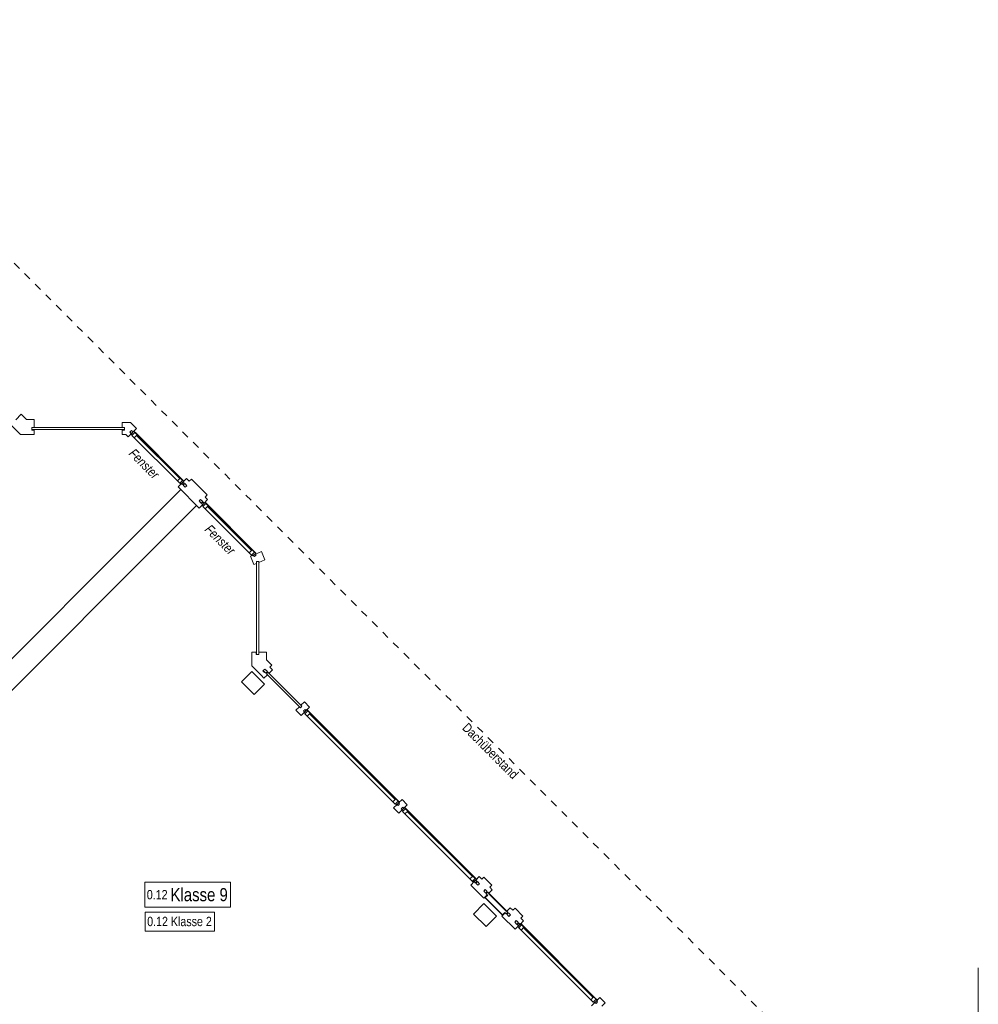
# Model space of a CAD drawing. Header units: metres. Extents: x -79 to 740, y -195 to 69.
# Tile 282 of 306: x 45 to 58, y 42 to 55. Entities that reach past the tile are written whole.
import ezdxf

# ---------------------------------------------------------------- set-up
doc = ezdxf.new("R2010")
doc.units = ezdxf.units.M
doc.header["$MEASUREMENT"] = 0
doc.linetypes.add('Strichlinie_ eng', pattern=[0.115, 0.075, -0.04])
doc.linetypes.add('Wipeout_Contour', pattern=[1, 0, -1])
for name, color, linetype in [('00 Schraffuren', 7, 'Continuous'), ('10 Fassade', 7, 'Continuous'), ('10 Stütze Holz', 7, 'Continuous'), ('10 Wand außen', 7, 'Continuous'), ('30 Dach', 7, 'Continuous'), ('70 Entwässerung_Regenwasser', 7, 'Continuous'), ('80 Raum 50stel', 7, 'Continuous'), ('97 Brandschutz Dokumentation', 7, 'Continuous'), ('Abbruch_80 Raumbez Abbruch 50stel', 7, 'Continuous')]:
    doc.layers.add(name, color=color, linetype=linetype)
doc.styles.add('ERSTELLTER_STIL_2', font='ARIALN.TTF')
doc.styles.add('ERSTELLTER_STIL_6', font='ARIALN.TTF')
doc.linetypes.add('Schmutzwasserleitung', pattern='A,0,[2,995_ARC_230 ERW_GR_EG_2607011.Shx,S=0.00784,R=0,X=0,Y=0],-0.987778,0', length=0.987778)

msp = doc.modelspace()

# ---------------------------------------------------------------- hatches: boundary and pattern name
at = {"layer": '10 Fassade', "linetype": 'Continuous', "lineweight": 0, "true_color": 0x000000}
for points in [[(44.833, 49.593), (44.863, 49.593), (44.863, 49.598), (44.833, 49.598)], [(46.077, 49.593), (46.077, 49.598), (46.047, 49.598), (46.047, 49.593)], [(47.845, 46.58), (47.85, 46.58), (47.85, 46.61), (47.845, 46.61)], [(47.936, 46.361), (47.957, 46.34), (47.961, 46.344), (47.94, 46.365)]]:
    msp.add_hatch(color=18, dxfattribs=at).paths.add_polyline_path(points)

# ---------------------------------------------------------------- linework, layer by layer
at = {"layer": '00 Schraffuren', "color": 7, "linetype": 'Continuous', "lineweight": 9}
for p, q in [((47.851, 47.802), (47.851, 46.61)), ((47.882, 46.613), (47.882, 47.814))]:
    msp.add_line(p, q, dxfattribs=at)
at = {"layer": '10 Fassade', "color": 7, "linetype": 'Continuous', "lineweight": 13}
for p, q in [((44.692, 49.804), (44.617, 49.73)), ((44.692, 49.804), (44.763, 49.733)), ((44.863, 49.733), (44.763, 49.733)), ((44.863, 49.733), (44.863, 49.628)), ((46.047, 49.693), (46.047, 49.628)), ((46.16, 49.693), (46.047, 49.693)), ((46.16, 49.693), (46.24, 49.613)), ((44.55, 49.663), (44.68, 49.533)), ((44.833, 49.628), (44.833, 49.598)), ((44.863, 49.628), (44.833, 49.628)), ((44.833, 49.598), (44.833, 49.593)), ((44.863, 49.598), (44.833, 49.598)), ((44.863, 49.593), (44.833, 49.593)), ((46.077, 49.628), (46.047, 49.628)), ((46.077, 49.598), (46.047, 49.598)), ((46.077, 49.593), (46.047, 49.593)), ((46.077, 49.628), (46.077, 49.598)), ((46.077, 49.598), (46.077, 49.593)), ((44.863, 49.533), (44.68, 49.533)), ((46.094, 49.533), (46.047, 49.533)), ((46.094, 49.533), (46.127, 49.5)), ((46.911, 48.942), (46.947, 48.907)), ((46.975, 48.935), (46.947, 48.907)), ((46.975, 48.935), (47.187, 48.723)), ((46.798, 48.829), (46.834, 48.793)), ((46.834, 48.793), (47.046, 48.581)), ((46.88, 48.839), (46.894, 48.825)), ((46.915, 48.846), (46.894, 48.825)), ((46.901, 48.861), (46.915, 48.846)), ((47.099, 48.663), (47.078, 48.641)), ((47.078, 48.641), (47.092, 48.627)), ((47.099, 48.663), (47.113, 48.648)), ((47.187, 48.723), (47.159, 48.694)), ((47.159, 48.694), (47.194, 48.659)), ((47.046, 48.581), (47.081, 48.546)), ((47.85, 47.83), (47.85, 47.803)), ((47.88, 47.83), (47.85, 47.83)), ((47.962, 47.85), (47.88, 47.816)), ((47.88, 47.83), (47.88, 47.816)), ((47.916, 47.961), (47.962, 47.85)), ((47.85, 47.803), (47.815, 47.789)), ((47.785, 46.61), (47.785, 46.427)), ((47.845, 46.61), (47.845, 46.58)), ((47.85, 46.58), (47.845, 46.58)), ((47.85, 46.61), (47.85, 46.58)), ((47.88, 46.58), (47.85, 46.58)), ((47.88, 46.61), (47.88, 46.58)), ((47.985, 46.61), (47.88, 46.61)), ((47.985, 46.61), (47.985, 46.51)), ((47.985, 46.51), (48.056, 46.439)), ((47.785, 46.427), (47.915, 46.298)), ((47.961, 46.386), (47.94, 46.365)), ((47.961, 46.386), (47.982, 46.365)), ((48.056, 46.439), (48.028, 46.411)), ((48.028, 46.411), (48.063, 46.376)), ((47.915, 46.298), (47.95, 46.262)), ((47.94, 46.365), (47.936, 46.361)), ((47.936, 46.361), (47.957, 46.34)), ((47.94, 46.365), (47.961, 46.344)), ((47.996, 46.308), (47.95, 46.262)), ((47.961, 46.344), (47.957, 46.34)), ((47.961, 46.344), (47.975, 46.33)), ((47.996, 46.351), (47.975, 46.33)), ((47.982, 46.365), (47.996, 46.351)), ((48.003, 46.344), (47.982, 46.323)), ((47.982, 46.323), (47.996, 46.308)), ((48.003, 46.344), (48.018, 46.33)), ((48.063, 46.376), (48.018, 46.33)), ((48.425, 45.88), (48.379, 45.834)), ((48.425, 45.88), (48.439, 45.866)), ((48.46, 45.887), (48.439, 45.866)), ((48.492, 45.947), (48.446, 45.901)), ((48.446, 45.901), (48.46, 45.887)), ((48.492, 45.947), (48.563, 45.876)), ((48.379, 45.834), (48.45, 45.763)), ((49.803, 44.636), (49.874, 44.565)), ((49.69, 44.523), (49.761, 44.452)), ((50.726, 43.487), (50.761, 43.452)), ((50.807, 43.498), (50.821, 43.484)), ((50.842, 43.505), (50.821, 43.484)), ((50.828, 43.519), (50.842, 43.505)), ((50.839, 43.6), (50.874, 43.565)), ((50.902, 43.593), (50.874, 43.565)), ((50.902, 43.593), (51.008, 43.487)), ((51.008, 43.487), (50.98, 43.459)), ((50.761, 43.452), (50.867, 43.346)), ((50.867, 43.346), (50.902, 43.31)), ((50.92, 43.427), (50.899, 43.406)), ((50.899, 43.406), (50.913, 43.392)), ((50.948, 43.356), (50.902, 43.31)), ((50.913, 43.392), (50.927, 43.378)), ((50.92, 43.427), (50.934, 43.413)), ((50.921, 43.321), (50.953, 43.352)), ((50.948, 43.399), (50.927, 43.378)), ((50.934, 43.413), (50.948, 43.399)), ((50.955, 43.392), (50.934, 43.371)), ((50.934, 43.371), (50.948, 43.356)), ((50.955, 43.392), (50.969, 43.378)), ((51.206, 43.133), (50.965, 43.373)), ((50.965, 43.373), (51.206, 43.133)), ((51.015, 43.424), (50.969, 43.378)), ((50.969, 43.378), (51.21, 43.137)), ((50.98, 43.459), (51.015, 43.424)), ((51.153, 43.089), (50.921, 43.321)), ((51.189, 43.116), (51.143, 43.07)), ((51.184, 43.12), (51.153, 43.089)), ((51.189, 43.116), (51.203, 43.102)), ((51.224, 43.123), (51.203, 43.102)), ((51.256, 43.183), (51.21, 43.137)), ((51.21, 43.137), (51.224, 43.123)), ((51.231, 43.116), (51.21, 43.095)), ((51.21, 43.095), (51.224, 43.081)), ((51.224, 43.081), (51.238, 43.067)), ((51.231, 43.116), (51.245, 43.102)), ((51.259, 43.088), (51.238, 43.067)), ((51.245, 43.102), (51.259, 43.088)), ((51.256, 43.183), (51.291, 43.148)), ((51.32, 43.176), (51.291, 43.148)), ((51.32, 43.176), (51.426, 43.07)), ((51.143, 43.07), (51.178, 43.035)), ((51.178, 43.035), (51.284, 42.929)), ((51.337, 43.01), (51.316, 42.989)), ((51.316, 42.989), (51.33, 42.975)), ((51.337, 43.01), (51.351, 42.996)), ((51.426, 43.07), (51.397, 43.042)), ((51.397, 43.042), (51.433, 43.006)), ((51.284, 42.929), (51.32, 42.893)), ((52.46, 41.979), (52.531, 41.908)), ((52.531, 41.908), (52.485, 41.862))]:
    msp.add_line(p, q, dxfattribs=at)
at = {"layer": '10 Fassade', "color": 7, "linetype": 'Continuous', "lineweight": 13, "flags": 128}
for points in [[(46.077, 49.628), (46.077, 49.598), (44.833, 49.598), (44.833, 49.628)], [(47.996, 46.351), (47.975, 46.33), (47.94, 46.365), (47.961, 46.386)], [(48.46, 45.887), (48.439, 45.866), (47.982, 46.323), (48.003, 46.344)], [(50.948, 43.399), (50.927, 43.378), (50.899, 43.406), (50.92, 43.427)], [(51.189, 43.116), (51.184, 43.112), (51.153, 43.081), (50.913, 43.321), (50.944, 43.352), (50.948, 43.356), (50.953, 43.352), (50.921, 43.321), (51.153, 43.089), (51.184, 43.12)], [(51.259, 43.088), (51.238, 43.067), (51.21, 43.095), (51.231, 43.116)]]:
    msp.add_lwpolyline(points, close=True, dxfattribs=at)
for points in [[(44.863, 49.598), (44.863, 49.593), (44.863, 49.533)], [(46.047, 49.598), (46.047, 49.593), (46.047, 49.533)], [(47.85, 46.61), (47.845, 46.61), (47.785, 46.61)]]:
    msp.add_lwpolyline(points, dxfattribs=at)
at = {"layer": '10 Stütze Holz', "color": 7, "linetype": 'Continuous', "lineweight": 13, "flags": 128}
for points in [[(47.817, 46.043), (47.958, 46.184), (47.788, 46.354), (47.647, 46.212)], [(50.931, 42.929), (51.072, 43.07), (50.902, 43.24), (50.761, 43.098)]]:
    msp.add_lwpolyline(points, close=True, dxfattribs=at)
at = {"layer": '10 Wand außen', "color": 7, "linetype": 'Continuous', "lineweight": 9, "flags": 128}
for points in [[(46.834, 48.793), (40.576, 42.535)], [(47.046, 48.581), (46.834, 48.793)], [(40.958, 42.493), (47.046, 48.581)]]:
    msp.add_lwpolyline(points, dxfattribs=at)
at = {"layer": '30 Dach', "color": 7, "linetype": 'Strichlinie_ eng', "lineweight": 9}
msp.add_line((39.79, 56.644), (55.244, 41.175), dxfattribs=at)
at = {"layer": '70 Entwässerung_Regenwasser', "color": 140, "linetype": 'Schmutzwasserleitung', "lineweight": 18, "true_color": 0x00a8ff}
msp.add_line((57.539, 42.377), (57.539, 40.499), dxfattribs=at)
at = {"layer": '80 Raum 50stel', "color": 8, "linetype": 'Continuous', "lineweight": 18, "flags": 128}
msp.add_lwpolyline([(46.352, 43.189), (47.501, 43.189), (47.501, 43.528), (46.352, 43.528), (46.352, 43.189)], close=True, dxfattribs=at)
at = {"layer": 'Abbruch_80 Raumbez Abbruch 50stel', "color": 40, "linetype": 'Continuous', "lineweight": 9, "true_color": 0xe6c200, "flags": 128}
msp.add_lwpolyline([(46.357, 42.869), (47.284, 42.869), (47.284, 43.125), (46.357, 43.125), (46.357, 42.869)], close=True, dxfattribs=at)

# ---------------------------------------------------------------- texts
at = {"layer": '30 Dach', "color": 7, "linetype": 'Continuous', "lineweight": 9, "insert": (50.601, 45.585), "char_height": 0.125, "attachment_point": 7, "rotation": 314.9729, "style": 'ERSTELLTER_STIL_2'}
msp.add_mtext('\\A1;{\\pql;\\fArial Narrow|b0|i0|c0|p0;\\W1.000000;Dachüberstand}', dxfattribs=at)
at = {"layer": '80 Raum 50stel', "color": 7, "linetype": 'Continuous', "lineweight": 9, "insert": (46.377, 43.268), "char_height": 0.125, "attachment_point": 7, "style": 'ERSTELLTER_STIL_2'}
msp.add_mtext('\\A1;{\\pql;\\fArial Narrow|b0|i0|c0|p0;\\W1.000000;0.\\fArial Narrow|b0|i0|c0|p0;\\W1.000000;12\\fArial Narrow|b0|i0|c0|p0;\\W1.000000; \\fArial Narrow|b0|i0|c0|p0;\\H1.400000x;\\W1.000000;Klasse 9}', dxfattribs=at)
at = {"layer": '97 Brandschutz Dokumentation', "color": 7, "linetype": 'Continuous', "lineweight": 9, "char_height": 0.125, "attachment_point": 1, "rotation": 315, "style": 'ERSTELLTER_STIL_6'}
for insert in [(46.215, 49.356), (47.235, 48.337)]:
    msp.add_mtext('\\A1;{\\pql;\\fArial Narrow|b0|i1|c0|p0;\\W1.000000;Fenster}', dxfattribs=dict(at, insert=insert))
at = {"layer": 'Abbruch_80 Raumbez Abbruch 50stel', "color": 40, "linetype": 'Continuous', "lineweight": 9, "true_color": 0xe6c200, "insert": (46.382, 43.061), "char_height": 0.125, "attachment_point": 1, "style": 'ERSTELLTER_STIL_2'}
msp.add_mtext('\\A1;{\\pql;\\fArial Narrow|b0|i0|c0|p0;\\W1.000000;0.12\\fArial Narrow|b0|i0|c0|p0;\\W1.000000; \\fArial Narrow|b0|i0|c0|p0;\\W1.000000;Klasse 2}', dxfattribs=at)

# ---------------------------------------------------------------- next in the draw order: wipeouts: each hides what was drawn before it
at = {"color": 254, "linetype": 'Wipeout_Contour', "lineweight": 0, "ltscale": 270.895794}
msp.add_wipeout([(46.827, 48.949), (46.247, 49.528), (46.208, 49.489), (46.788, 48.91)], dxfattribs=at).dxf.layer = '10 Fassade'
at = {"color": 254, "linetype": 'Wipeout_Contour', "lineweight": 0, "ltscale": 270.797219}
msp.add_wipeout([(47.791, 47.984), (47.201, 48.574), (47.162, 48.535), (47.752, 47.945)], dxfattribs=at).dxf.layer = '10 Fassade'
at = {"color": 254, "linetype": 'Wipeout_Contour', "lineweight": 0, "ltscale": 267.033783}
msp.add_wipeout([(49.718, 44.643), (48.57, 45.792), (48.531, 45.753), (49.679, 44.604)], dxfattribs=at).dxf.layer = '10 Fassade'
at = {"color": 254, "linetype": 'Wipeout_Contour', "lineweight": 0, "ltscale": 267.383818}
msp.add_wipeout([(50.754, 43.607), (49.881, 44.48), (49.842, 44.441), (50.715, 43.569)], dxfattribs=at).dxf.layer = '10 Fassade'
at = {"color": 254, "linetype": 'Wipeout_Contour', "lineweight": 0, "ltscale": 268.132741}
msp.add_wipeout([(52.375, 41.986), (51.44, 42.922), (51.401, 42.883), (52.337, 41.947)], dxfattribs=at).dxf.layer = '10 Fassade'

# ---------------------------------------------------------------- next in the draw order: linework, layer by layer
at = {"layer": '10 Fassade', "color": 7, "linetype": 'Continuous', "lineweight": 13}
for p, q in [((46.152, 49.567), (46.148, 49.564)), ((46.865, 48.853), (46.88, 48.839)), ((47.092, 48.627), (47.106, 48.613)), ((47.769, 47.899), (47.815, 47.789)), ((50.793, 43.512), (50.807, 43.498)), ((51.33, 42.975), (51.344, 42.96))]:
    msp.add_line(p, q, dxfattribs=at)

# ---------------------------------------------------------------- next in the draw order: wipeouts: each hides what was drawn before it
at = {"color": 254, "linetype": 'Wipeout_Contour', "lineweight": 0, "ltscale": 271.017153}
msp.add_wipeout([(46.237, 49.546), (46.233, 49.542), (46.841, 48.935), (46.844, 48.938)], dxfattribs=at).dxf.layer = '10 Fassade'
at = {"color": 254, "linetype": 'Wipeout_Contour', "lineweight": 0, "ltscale": 270.918636}
msp.add_wipeout([(47.191, 48.592), (47.187, 48.588), (47.805, 47.97), (47.809, 47.974)], dxfattribs=at).dxf.layer = '10 Fassade'
at = {"color": 254, "linetype": 'Wipeout_Contour', "lineweight": 0, "ltscale": 267.155657}
msp.add_wipeout([(48.559, 45.809), (48.556, 45.806), (49.732, 44.629), (49.736, 44.632)], dxfattribs=at).dxf.layer = '10 Fassade'
at = {"color": 254, "linetype": 'Wipeout_Contour', "lineweight": 0, "ltscale": 267.505273}
msp.add_wipeout([(49.87, 44.498), (49.867, 44.494), (50.768, 43.593), (50.772, 43.597)], dxfattribs=at).dxf.layer = '10 Fassade'
at = {"color": 254, "linetype": 'Wipeout_Contour', "lineweight": 0, "ltscale": 268.253906}
msp.add_wipeout([(51.429, 42.939), (51.426, 42.936), (52.39, 41.972), (52.393, 41.975)], dxfattribs=at).dxf.layer = '10 Fassade'

# ---------------------------------------------------------------- next in the draw order: hatches: boundary and pattern name
at = {"layer": '10 Fassade', "linetype": 'Continuous', "lineweight": 0, "true_color": 0x000000}
msp.add_hatch(color=18, dxfattribs=at).paths.add_polyline_path([(46.148, 49.564), (46.169, 49.542), (46.173, 49.546), (46.152, 49.567)])

# ---------------------------------------------------------------- next in the draw order: linework, layer by layer
at = {"layer": '10 Fassade', "color": 7, "linetype": 'Continuous', "lineweight": 13}
for p, q in [((46.148, 49.564), (46.169, 49.542)), ((46.173, 49.588), (46.152, 49.567)), ((46.152, 49.567), (46.173, 49.546)), ((46.173, 49.588), (46.194, 49.567)), ((46.24, 49.613), (46.194, 49.567)), ((46.788, 48.91), (46.208, 49.489)), ((46.819, 48.942), (46.24, 49.521)), ((46.247, 49.528), (46.827, 48.949)), ((46.911, 48.942), (46.865, 48.896)), ((46.865, 48.896), (46.88, 48.882)), ((46.844, 48.875), (46.798, 48.829)), ((46.844, 48.875), (46.858, 48.861)), ((46.88, 48.882), (46.858, 48.861)), ((46.887, 48.875), (46.865, 48.853)), ((46.887, 48.875), (46.901, 48.861)), ((47.127, 48.634), (47.106, 48.613)), ((47.113, 48.648), (47.127, 48.634)), ((47.134, 48.627), (47.113, 48.606)), ((47.134, 48.627), (47.148, 48.613)), ((47.194, 48.659), (47.148, 48.613)), ((47.127, 48.592), (47.081, 48.546)), ((47.113, 48.606), (47.127, 48.592)), ((47.752, 47.945), (47.162, 48.535)), ((47.784, 47.977), (47.194, 48.567)), ((47.201, 48.574), (47.791, 47.984)), ((47.805, 47.914), (47.769, 47.899)), ((47.805, 47.914), (47.823, 47.896)), ((47.844, 47.917), (47.823, 47.896)), ((47.916, 47.961), (47.835, 47.927)), ((47.835, 47.927), (47.844, 47.917)), ((48.563, 45.876), (48.517, 45.83)), ((48.495, 45.809), (48.45, 45.763)), ((48.503, 45.845), (48.481, 45.823)), ((48.481, 45.823), (48.495, 45.809)), ((48.503, 45.845), (48.517, 45.83)), ((49.679, 44.604), (48.531, 45.753)), ((49.711, 44.636), (48.563, 45.785)), ((48.57, 45.792), (49.718, 44.643)), ((49.736, 44.569), (49.69, 44.523)), ((49.736, 44.569), (49.75, 44.555)), ((49.771, 44.576), (49.75, 44.555)), ((49.803, 44.636), (49.757, 44.59)), ((49.757, 44.59), (49.771, 44.576)), ((49.814, 44.533), (49.793, 44.512)), ((49.814, 44.533), (49.828, 44.519)), ((49.874, 44.565), (49.828, 44.519)), ((49.807, 44.498), (49.761, 44.452)), ((49.793, 44.512), (49.807, 44.498)), ((50.715, 43.569), (49.842, 44.441)), ((50.747, 43.6), (49.874, 44.473)), ((49.881, 44.48), (50.754, 43.607)), ((50.772, 43.533), (50.726, 43.487)), ((50.772, 43.533), (50.786, 43.519)), ((50.807, 43.54), (50.786, 43.519)), ((50.839, 43.6), (50.793, 43.554)), ((50.793, 43.554), (50.807, 43.54)), ((50.814, 43.533), (50.793, 43.512)), ((50.814, 43.533), (50.828, 43.519)), ((51.365, 42.982), (51.344, 42.96)), ((51.351, 42.996), (51.365, 42.982)), ((51.373, 42.975), (51.351, 42.953)), ((51.351, 42.953), (51.365, 42.939)), ((51.373, 42.975), (51.387, 42.96)), ((51.433, 43.006), (51.387, 42.96)), ((51.365, 42.939), (51.32, 42.893)), ((52.337, 41.947), (51.401, 42.883)), ((52.368, 41.979), (51.433, 42.915)), ((51.44, 42.922), (52.375, 41.986)), ((52.393, 41.912), (52.347, 41.866)), ((52.393, 41.912), (52.407, 41.897)), ((52.428, 41.919), (52.407, 41.897)), ((52.46, 41.979), (52.414, 41.933)), ((52.414, 41.933), (52.428, 41.919))]:
    msp.add_line(p, q, dxfattribs=at)
at = {"layer": '10 Fassade', "color": 7, "linetype": 'Continuous', "lineweight": 13, "flags": 128}
for points in [[(46.205, 49.578), (46.237, 49.546), (46.233, 49.542), (46.215, 49.56), (46.18, 49.525), (46.166, 49.539)], [(46.215, 49.56), (46.247, 49.528), (46.208, 49.489), (46.177, 49.521)], [(46.237, 49.546), (46.844, 48.938), (46.841, 48.935), (46.233, 49.542)], [(46.819, 48.878), (46.788, 48.91), (46.827, 48.949), (46.858, 48.917)], [(46.837, 48.868), (46.823, 48.882), (46.858, 48.917), (46.841, 48.935), (46.844, 48.938), (46.876, 48.907)], [(46.915, 48.846), (46.894, 48.825), (46.865, 48.853), (46.887, 48.875)], [(47.127, 48.634), (47.106, 48.613), (47.078, 48.641), (47.099, 48.663)], [(47.159, 48.624), (47.191, 48.592), (47.187, 48.588), (47.169, 48.606), (47.134, 48.571), (47.12, 48.585)], [(47.169, 48.606), (47.201, 48.574), (47.162, 48.535), (47.131, 48.567)], [(47.191, 48.592), (47.809, 47.974), (47.805, 47.97), (47.187, 48.588)], [(47.784, 47.914), (47.752, 47.945), (47.791, 47.984), (47.823, 47.952)], [(47.802, 47.903), (47.788, 47.917), (47.823, 47.952), (47.805, 47.97), (47.809, 47.974), (47.841, 47.942)], [(48.527, 45.841), (48.559, 45.809), (48.556, 45.806), (48.538, 45.823), (48.503, 45.788), (48.488, 45.802)], [(48.538, 45.823), (48.57, 45.792), (48.531, 45.753), (48.499, 45.785)], [(48.559, 45.809), (49.736, 44.632), (49.732, 44.629), (48.556, 45.806)], [(49.711, 44.572), (49.679, 44.604), (49.718, 44.643), (49.75, 44.611)], [(49.729, 44.562), (49.715, 44.576), (49.75, 44.611), (49.732, 44.629), (49.736, 44.632), (49.768, 44.601)], [(49.839, 44.53), (49.87, 44.498), (49.867, 44.494), (49.849, 44.512), (49.814, 44.477), (49.8, 44.491)], [(49.849, 44.512), (49.881, 44.48), (49.842, 44.441), (49.81, 44.473)], [(49.87, 44.498), (50.772, 43.597), (50.768, 43.593), (49.867, 44.494)], [(50.747, 43.537), (50.715, 43.569), (50.754, 43.607), (50.786, 43.576)], [(50.764, 43.526), (50.75, 43.54), (50.786, 43.576), (50.768, 43.593), (50.772, 43.597), (50.803, 43.565)], [(50.842, 43.505), (50.821, 43.484), (50.793, 43.512), (50.814, 43.533)], [(51.365, 42.982), (51.344, 42.96), (51.316, 42.989), (51.337, 43.01)], [(51.397, 42.971), (51.429, 42.939), (51.426, 42.936), (51.408, 42.953), (51.373, 42.918), (51.358, 42.932)], [(51.408, 42.953), (51.44, 42.922), (51.401, 42.883), (51.369, 42.915)], [(51.429, 42.939), (52.393, 41.975), (52.39, 41.972), (51.426, 42.936)], [(52.368, 41.915), (52.337, 41.947), (52.375, 41.986), (52.407, 41.954)], [(52.386, 41.905), (52.372, 41.919), (52.407, 41.954), (52.39, 41.972), (52.393, 41.975), (52.425, 41.943)]]:
    msp.add_lwpolyline(points, close=True, dxfattribs=at)
msp.add_lwpolyline([(46.173, 49.546), (46.169, 49.542), (46.127, 49.5)], dxfattribs=at)

doc.saveas('drawing.dxf')
